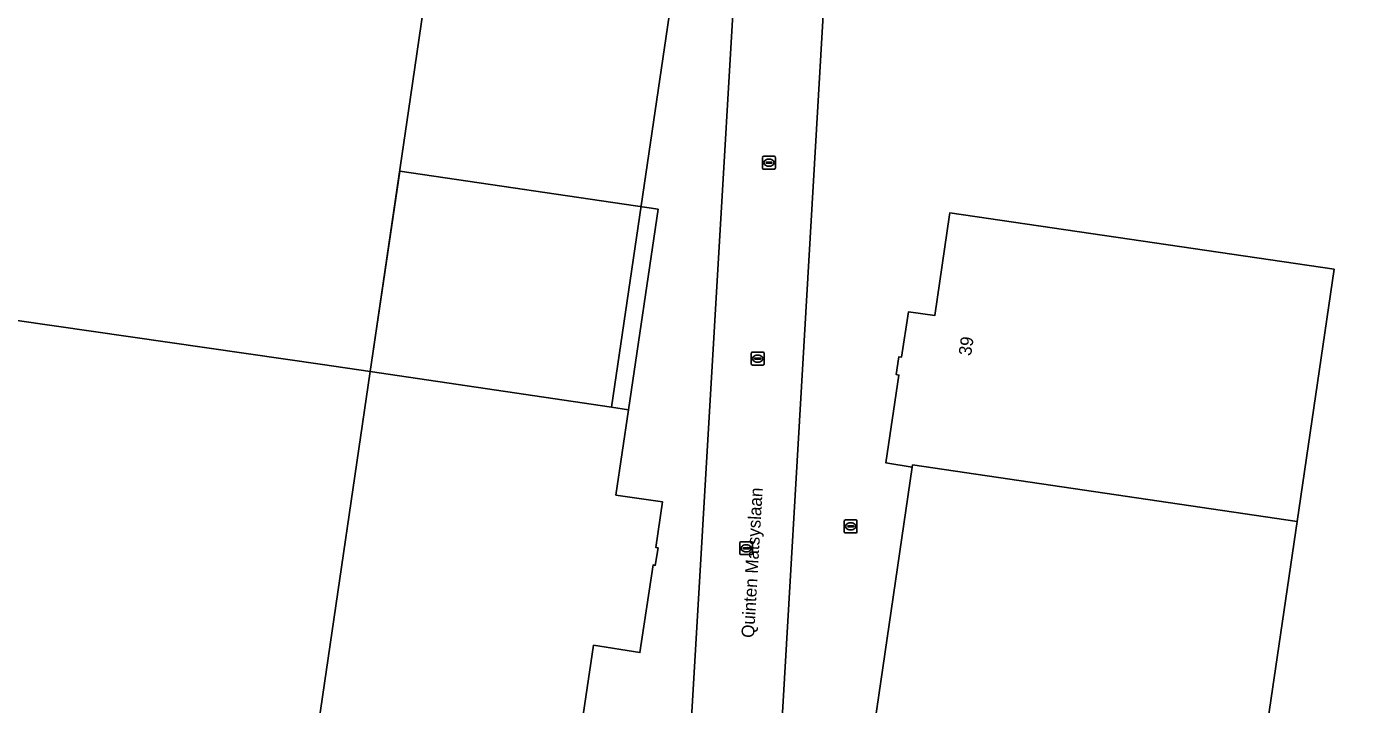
# Model space of a CAD drawing. Extents: x 163683 to 164494, y 382709 to 383872.
# Drawn here: x 163976.8 to 164082.5, y 382818.1 to 382871.2 of the extents above; entities that cross this region are included whole.
import ezdxf

# ---------------------------------------------------------------- set-up
doc = ezdxf.new("R2010")
doc.units = 0
for name, color, linetype in [('IMGEO_Erf', 7, 'Continuous'), ('IMGEO_Groenvoorziening', 7, 'Continuous'), ('IMGEO_Kolk', 7, 'Continuous'), ('IMGEO_Openbare_ruimte_label', 7, 'Continuous'), ('IMGEO_Pand', 7, 'Continuous'), ('IMGEO_Pand_nummerreeks', 7, 'Continuous'), ('IMGEO_Pand_vergunning_verleend', 7, 'Continuous'), ('IMGEO_Rijbaan_lokaal_open', 7, 'Continuous'), ('IMGEO_Rioolput', 7, 'Continuous'), ('IMGEO_Terreindeel_open', 7, 'Continuous')]:
    doc.layers.add(name, color=color, linetype=linetype)

msp = doc.modelspace()

# ---------------------------------------------------------------- linework, layer by layer
at = {"layer": 'IMGEO_Erf'}
for points in [[(163975.66, 382907.23), (163979.1, 382906.72), (163978.95, 382905.73), (163979.22, 382905.69), (164000, 382902.64), (164012.05, 382900.87), (164006.91, 382865.72), (164005.06, 382853.08), (164003.76, 382844.17), (164022.71, 382841.37), (164032.62, 382908.73), (164025.68, 382909.69), (164014.36, 382911.43), (164013.55, 382911.55), (163971.34, 382917.77)], [(164089.55, 382900.17), (164080.01, 382901.54), (164079.15, 382901.67), (164042.41, 382907.07), (164041.69, 382907.2), (164041.24, 382904.99), (164032.69, 382758.11), (164034.79, 382757.8), (164034.85, 382758.2), (164064.7, 382753.81), (164065.06, 382753.76), (164065.05, 382753.69), (164076.6, 382751.95), (164089.76, 382750)]]:
    msp.add_lwpolyline(points, dxfattribs=at)
msp.add_lwpolyline([(164067.81, 382772.79), (164058.64, 382774.1), (164058.33, 382772.06), (164054.72, 382772.6), (164054.69, 382772.44), (164053.31, 382772.6), (164053.34, 382772.79), (164046.46, 382773.81), (164046.76, 382775.89), (164037.64, 382777.22), (164046.33, 382836.67), (164044.26, 382836.99), (164045.28, 382843.89), (164045.08, 382843.93), (164045.29, 382845.33), (164045.5, 382845.3), (164046.04, 382848.87), (164048.1, 382848.56), (164049.26, 382856.47), (164049.28, 382856.63), (164079.47, 382852.2), (164076.56, 382832.39)], close=True, dxfattribs=at)
at = {"layer": 'IMGEO_Groenvoorziening'}
for points in [[(164000, 382818.63), (164003.76, 382844.17), (164000, 382844.71), (163948.74, 382852.1)], [(163975.91, 382772.15), (163975.1, 382766.69), (163975.19, 382766.67), (163981.21, 382765.78), (163980.82, 382766.25), (163991.74, 382764.66), (163993.5, 382774.4), (163994.22, 382779.34), (163996.44, 382794.4), (164000, 382818.63)]]:
    msp.add_lwpolyline(points, dxfattribs=at)
at = {"layer": 'IMGEO_Kolk'}
for p, q in [((164034.58, 382860.14), (164034.58, 382860.99)), ((164034.65, 382861.07), (164035.51, 382861.07)), ((164035.58, 382860.99), (164035.58, 382860.14)), ((164035.51, 382860.07), (164034.65, 382860.07)), ((164034.84, 382860.56), (164034.84, 382860.57)), ((164034.88, 382860.61), (164035.28, 382860.61)), ((164035.27, 382860.52), (164034.88, 382860.52)), ((164035.09, 382860.29), (164035.06, 382860.29)), ((164035.07, 382860.85), (164035.09, 382860.85)), ((164035.32, 382860.57), (164035.32, 382860.56)), ((164033.69, 382844.76), (164033.69, 382845.61)), ((164033.76, 382845.68), (164034.62, 382845.68)), ((164033.95, 382845.18), (164033.95, 382845.19)), ((164033.99, 382845.23), (164034.39, 382845.23)), ((164034.39, 382845.14), (164033.99, 382845.14)), ((164034.18, 382845.46), (164034.2, 382845.46)), ((164034.43, 382845.19), (164034.43, 382845.18)), ((164034.69, 382845.61), (164034.69, 382844.76)), ((164034.62, 382844.68), (164033.76, 382844.68)), ((164034.2, 382844.9), (164034.17, 382844.9)), ((164032.79, 382829.86), (164032.79, 382830.72)), ((164032.87, 382830.79), (164033.72, 382830.79)), ((164033.05, 382830.28), (164033.05, 382830.3)), ((164033.09, 382830.33), (164033.49, 382830.33)), ((164033.49, 382830.25), (164033.09, 382830.25)), ((164033.28, 382830.57), (164033.31, 382830.57)), ((164033.54, 382830.3), (164033.54, 382830.28)), ((164033.79, 382830.72), (164033.79, 382829.86)), ((164033.72, 382829.79), (164032.87, 382829.79)), ((164033.3, 382830.01), (164033.28, 382830.01))]:
    msp.add_line(p, q, dxfattribs=at)
for points in [[(164034.58, 382860.14), (164034.58, 382860.99)], [(164034.65, 382861.07), (164035.51, 382861.07)], [(164035.58, 382860.99), (164035.58, 382860.14)], [(164035.51, 382860.07), (164034.65, 382860.07)], [(164033.69, 382844.76), (164033.69, 382845.61)], [(164033.76, 382845.68), (164034.62, 382845.68)], [(164034.69, 382845.61), (164034.69, 382844.76)], [(164034.62, 382844.68), (164033.76, 382844.68)], [(164032.79, 382829.86), (164032.79, 382830.72)], [(164032.87, 382830.79), (164033.72, 382830.79)], [(164033.79, 382830.72), (164033.79, 382829.86)], [(164033.72, 382829.79), (164032.87, 382829.79)]]:
    msp.add_lwpolyline(points, dxfattribs=at)
for centre, radius, start, end in [((164034.65, 382860.99), 0.0765, 91.552, 178.448), ((164034.65, 382860.99), 0.0765, 91.552, 178.448), ((164035.5, 382860.99), 0.0765, 1.552, 88.448), ((164035.5, 382860.99), 0.0765, 1.552, 88.448), ((164034.65, 382860.14), 0.0765, 181.552, 268.448), ((164034.65, 382860.14), 0.0765, 181.552, 268.448), ((164034.88, 382860.57), 0.0403, 85.8775, 175.7526), ((164034.87, 382860.56), 0.0366, 178.938, 274.7102), ((164035.28, 382860.57), 0.043, 264.8664, 352.4533), ((164035.28, 382860.57), 0.0386, 1.7309, 96.639), ((164035.5, 382860.14), 0.0765, 271.552, 358.448), ((164035.5, 382860.14), 0.0765, 271.552, 358.448), ((164033.77, 382845.61), 0.0765, 91.552, 178.448), ((164033.77, 382845.61), 0.0765, 91.552, 178.448), ((164033.99, 382845.19), 0.0403, 85.8775, 175.7526), ((164033.98, 382845.18), 0.0366, 178.938, 274.7102), ((164034.39, 382845.19), 0.0386, 1.7309, 96.639), ((164034.39, 382845.18), 0.043, 264.8664, 352.4533), ((164034.61, 382845.61), 0.0765, 1.552, 88.448), ((164034.61, 382845.61), 0.0765, 1.552, 88.448), ((164033.77, 382844.76), 0.0765, 181.552, 268.448), ((164033.77, 382844.76), 0.0765, 181.552, 268.448), ((164034.61, 382844.76), 0.0765, 271.552, 358.448), ((164034.61, 382844.76), 0.0765, 271.552, 358.448), ((164032.87, 382830.72), 0.0765, 91.552, 178.448), ((164032.87, 382830.72), 0.0765, 91.552, 178.448), ((164033.09, 382830.29), 0.0403, 85.8775, 175.7526), ((164033.09, 382830.28), 0.0366, 178.938, 274.7102), ((164033.5, 382830.3), 0.0386, 1.7309, 96.639), ((164033.49, 382830.29), 0.043, 264.8664, 352.4533), ((164033.72, 382830.72), 0.0765, 1.552, 88.448), ((164033.72, 382830.72), 0.0765, 1.552, 88.448), ((164032.87, 382829.87), 0.0765, 181.552, 268.448), ((164032.87, 382829.87), 0.0765, 181.552, 268.448), ((164033.72, 382829.87), 0.0765, 271.552, 358.448), ((164033.72, 382829.87), 0.0765, 271.552, 358.448)]:
    msp.add_arc(centre, radius, start, end, dxfattribs=at)
for centre, major_axis, ratio, start_param, end_param in [((164035.07, 382860.57), (-0.387, 0.002), 0.722429, 4.712389, 7.853982), ((164035.09, 382860.57), (-0.39, 0.002), 0.717154, 1.570796, 4.712389), ((164034.18, 382845.18), (-0.387, 0.002), 0.722429, 4.712389, 7.853982), ((164034.2, 382845.18), (-0.39, 0.002), 0.717154, 1.570796, 4.712389), ((164033.28, 382830.29), (-0.387, 0.002), 0.722429, 4.712389, 7.853982), ((164033.3, 382830.29), (-0.39, 0.002), 0.717154, 1.570796, 4.712389)]:
    msp.add_ellipse(centre, major_axis=major_axis, ratio=ratio, start_param=start_param, end_param=end_param, dxfattribs=at)
at = {"layer": 'IMGEO_Pand'}
for points in [[(164012.05, 382900.87), (164000, 382902.64), (163979.22, 382905.69), (163978.95, 382905.73), (163979.1, 382906.72), (163975.66, 382907.23), (163975.83, 382908.31), (163968.41, 382908.23), (163968.21, 382908.23), (163968.09, 382907.35), (163957.24, 382908.9), (163957.2, 382908.65), (163954.97, 382893.26), (163951.34, 382867.97), (163948.74, 382852.1), (164000, 382844.71), (164003.76, 382844.17), (164005.06, 382853.08), (164006.91, 382865.72)], [(164046.33, 382836.67), (164046.36, 382836.83), (164076.56, 382832.39), (164079.47, 382852.2), (164049.28, 382856.63), (164049.26, 382856.47), (164048.1, 382848.56), (164046.04, 382848.87), (164045.5, 382845.3), (164045.29, 382845.33), (164045.08, 382843.93), (164045.28, 382843.89), (164044.26, 382836.99)], [(163996.44, 382794.4), (164000, 382793.88), (164016.7, 382791.42), (164017.65, 382797.9), (164021.32, 382797.36), (164022.33, 382804.28), (164022.51, 382804.25), (164022.72, 382805.62), (164022.52, 382805.68), (164023.06, 382809.23), (164019.39, 382809.8), (164021.3, 382822.67), (164024.94, 382822.09), (164025.98, 382828.98), (164026.15, 382828.94), (164026.37, 382830.32), (164026.19, 382830.34), (164026.71, 382833.94), (164023.06, 382834.47), (164024.04, 382841.17), (164022.71, 382841.37), (164003.76, 382844.17), (164000, 382818.63)], [(164046.33, 382836.67), (164037.64, 382777.22), (164046.76, 382775.89), (164046.46, 382773.81), (164053.34, 382772.79), (164053.31, 382772.6), (164054.69, 382772.44), (164054.72, 382772.6), (164058.33, 382772.06), (164058.64, 382774.1), (164067.81, 382772.79), (164076.56, 382832.39), (164046.36, 382836.83)]]:
    msp.add_lwpolyline(points, close=True, dxfattribs=at)
at = {"layer": 'IMGEO_Pand_vergunning_verleend'}
msp.add_lwpolyline([(164003.76, 382844.17), (164006.09, 382859.91), (164026.37, 382856.91), (164024.04, 382841.17), (164022.71, 382841.37)], close=True, dxfattribs=at)
at = {"layer": 'IMGEO_Rijbaan_lokaal_open'}
msp.add_lwpolyline([(164025.65, 382759.9), (164025.59, 382759.16), (164032.69, 382758.11), (164041.24, 382904.99), (164041.69, 382907.2), (164034.35, 382908.44), (164034.06, 382903.46)], close=True, dxfattribs=at)
at = {"layer": 'IMGEO_Rioolput'}
for p, q in [((164040.99, 382831.58), (164040.99, 382832.43)), ((164041.07, 382832.51), (164041.92, 382832.51)), ((164041.99, 382832.43), (164041.99, 382831.58)), ((164041.92, 382831.51), (164041.07, 382831.51)), ((164041.25, 382832), (164041.25, 382832.01)), ((164041.29, 382832.05), (164041.69, 382832.05)), ((164041.69, 382831.96), (164041.29, 382831.96)), ((164041.48, 382832.29), (164041.5, 382832.29)), ((164041.5, 382831.73), (164041.48, 382831.73)), ((164041.73, 382832.01), (164041.73, 382832))]:
    msp.add_line(p, q, dxfattribs=at)
for points in [[(164040.99, 382831.58), (164040.99, 382832.43)], [(164041.07, 382832.51), (164041.92, 382832.51)], [(164041.99, 382832.43), (164041.99, 382831.58)], [(164041.92, 382831.51), (164041.07, 382831.51)]]:
    msp.add_lwpolyline(points, dxfattribs=at)
for centre, radius, start, end in [((164041.07, 382832.43), 0.0765, 91.552, 178.448), ((164041.07, 382832.43), 0.0765, 91.552, 178.448), ((164041.92, 382832.43), 0.0765, 1.552, 88.448), ((164041.92, 382832.43), 0.0765, 1.552, 88.448), ((164041.07, 382831.58), 0.0765, 181.552, 268.448), ((164041.07, 382831.58), 0.0765, 181.552, 268.448), ((164041.29, 382832.01), 0.0403, 85.8775, 175.7526), ((164041.29, 382832), 0.0366, 178.938, 274.7102), ((164041.7, 382832.01), 0.0386, 1.7309, 96.639), ((164041.69, 382832.01), 0.043, 264.8664, 352.4533), ((164041.92, 382831.58), 0.0765, 271.552, 358.448), ((164041.92, 382831.58), 0.0765, 271.552, 358.448)]:
    msp.add_arc(centre, radius, start, end, dxfattribs=at)
for centre, major_axis, ratio, start_param, end_param in [((164041.48, 382832.01), (-0.387, 0.002), 0.722429, 4.712389, 7.853982), ((164041.5, 382832.01), (-0.39, 0.002), 0.717154, 1.570796, 4.712389)]:
    msp.add_ellipse(centre, major_axis=major_axis, ratio=ratio, start_param=start_param, end_param=end_param, dxfattribs=at)
at = {"layer": 'IMGEO_Terreindeel_open'}
msp.add_lwpolyline([(164025.65, 382759.9), (164034.06, 382903.46), (164034.35, 382908.44), (164032.62, 382908.73), (164022.71, 382841.37), (164024.04, 382841.17), (164023.06, 382834.47), (164026.71, 382833.94), (164026.19, 382830.34), (164026.37, 382830.32), (164026.15, 382828.94), (164025.98, 382828.98), (164024.94, 382822.09), (164021.3, 382822.67), (164019.39, 382809.8)], dxfattribs=at)

# ---------------------------------------------------------------- texts
at = {"layer": 'IMGEO_Openbare_ruimte_label'}
msp.add_text('Quinten Matsyslaan', height=1, rotation=86.6739, dxfattribs=at).set_placement((164033.9, 382823.23))
at = {"layer": 'IMGEO_Pand_nummerreeks'}
msp.add_text('39', height=1, rotation=81.6875, dxfattribs=at).set_placement((164050.95, 382845.36))

doc.saveas('drawing.dxf')
